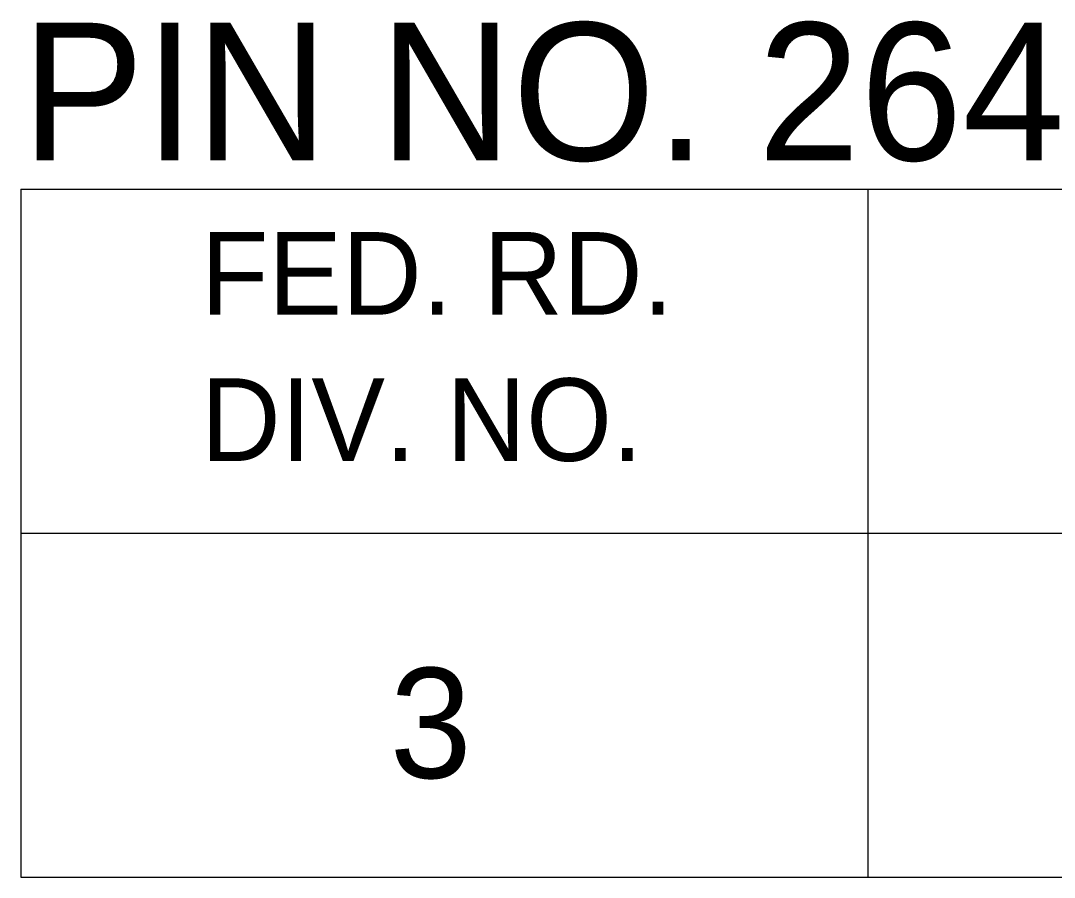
# Model space of a CAD drawing. Extents: x 1000 to 1162, y 999 to 8520.
# Drawn here: x 1133.055 to 1136.81, y 6275.046 to 6278.157 of the extents above; entities that cross this region are included whole.
import ezdxf

# ---------------------------------------------------------------- set-up
doc = ezdxf.new("R2010")
doc.units = 0
doc.layers.add('Level 20', color=7, linetype='Continuous')
doc.layers.add('Level 3', color=7, linetype='Continuous')

msp = doc.modelspace()

# ---------------------------------------------------------------- linework, layer by layer
at = {"layer": 'Level 3'}
for p, q in [((1133.055, 6277.5458), (1161.555, 6277.5458)), ((1133.055, 6277.5458), (1133.055, 6275.0458)), ((1133.055, 6277.5458), (1161.555, 6277.5458)), ((1133.055, 6277.5458), (1133.055, 6275.0458)), ((1133.055, 6277.5458), (1161.555, 6277.5458)), ((1133.055, 6277.5458), (1133.055, 6275.0458)), ((1133.055, 6277.5458), (1161.555, 6277.5458)), ((1133.055, 6277.5458), (1133.055, 6275.0458)), ((1133.055, 6277.5458), (1161.555, 6277.5458)), ((1133.055, 6277.5458), (1133.055, 6275.0458)), ((1133.055, 6277.5458), (1161.555, 6277.5458)), ((1133.055, 6277.5458), (1133.055, 6275.0458)), ((1133.055, 6277.5458), (1161.555, 6277.5458)), ((1133.055, 6277.5458), (1133.055, 6275.0458)), ((1133.055, 6277.5458), (1161.555, 6277.5458)), ((1133.055, 6277.5458), (1133.055, 6275.0458)), ((1133.055, 6277.5458), (1161.555, 6277.5458)), ((1133.055, 6277.5458), (1133.055, 6275.0458)), ((1133.055, 6277.5458), (1161.555, 6277.5458)), ((1133.055, 6277.5458), (1133.055, 6275.0458)), ((1133.055, 6277.5458), (1161.555, 6277.5458)), ((1133.055, 6277.5458), (1133.055, 6275.0458)), ((1133.055, 6277.5458), (1161.555, 6277.5458)), ((1133.055, 6277.5458), (1133.055, 6275.0458)), ((1133.055, 6277.5458), (1161.555, 6277.5458)), ((1133.055, 6277.5458), (1133.055, 6275.0458)), ((1133.055, 6277.5458), (1161.555, 6277.5458)), ((1133.055, 6277.5458), (1133.055, 6275.0458)), ((1133.055, 6277.5458), (1161.555, 6277.5458)), ((1133.055, 6277.5458), (1133.055, 6275.0458)), ((1133.055, 6277.5458), (1161.555, 6277.5458)), ((1133.055, 6277.5458), (1133.055, 6275.0458)), ((1133.055, 6277.5458), (1161.555, 6277.5458)), ((1133.055, 6277.5458), (1133.055, 6275.0458)), ((1133.055, 6277.5458), (1161.555, 6277.5458)), ((1133.055, 6277.5458), (1133.055, 6275.0458)), ((1133.055, 6277.5458), (1161.555, 6277.5458)), ((1133.055, 6277.5458), (1133.055, 6275.0458)), ((1133.055, 6277.5458), (1161.555, 6277.5458)), ((1133.055, 6277.5458), (1133.055, 6275.0458)), ((1133.055, 6277.5458), (1161.555, 6277.5458)), ((1133.055, 6277.5458), (1133.055, 6275.0458)), ((1133.055, 6277.5458), (1161.555, 6277.5458)), ((1133.055, 6277.5458), (1133.055, 6275.0458)), ((1133.055, 6277.5458), (1161.555, 6277.5458)), ((1133.055, 6277.5458), (1133.055, 6275.0458)), ((1133.055, 6277.5458), (1161.555, 6277.5458)), ((1133.055, 6277.5458), (1133.055, 6275.0458)), ((1133.055, 6277.5458), (1161.555, 6277.5458)), ((1133.055, 6277.5458), (1133.055, 6275.0458)), ((1133.055, 6277.5458), (1161.555, 6277.5458)), ((1133.055, 6277.5458), (1133.055, 6275.0458)), ((1133.055, 6277.5458), (1161.555, 6277.5458)), ((1133.055, 6277.5458), (1133.055, 6275.0458)), ((1133.055, 6277.5458), (1161.555, 6277.5458)), ((1133.055, 6277.5458), (1133.055, 6275.0458)), ((1133.055, 6277.5458), (1161.555, 6277.5458)), ((1133.055, 6277.5458), (1133.055, 6275.0458)), ((1133.055, 6277.5458), (1161.555, 6277.5458)), ((1133.055, 6277.5458), (1133.055, 6275.0458)), ((1133.055, 6277.5458), (1161.555, 6277.5458)), ((1133.055, 6277.5458), (1133.055, 6275.0458)), ((1133.055, 6277.5458), (1161.555, 6277.5458)), ((1133.055, 6277.5458), (1133.055, 6275.0458)), ((1133.055, 6277.5458), (1161.555, 6277.5458)), ((1133.055, 6277.5458), (1133.055, 6275.0458)), ((1133.055, 6277.5458), (1161.555, 6277.5458)), ((1133.055, 6277.5458), (1133.055, 6275.0458)), ((1133.055, 6277.5458), (1161.555, 6277.5458)), ((1133.055, 6277.5458), (1133.055, 6275.0458)), ((1133.055, 6277.5458), (1161.555, 6277.5458)), ((1133.055, 6277.5458), (1133.055, 6275.0458)), ((1133.055, 6277.5458), (1161.555, 6277.5458)), ((1133.055, 6277.5458), (1133.055, 6275.0458)), ((1133.055, 6277.5458), (1161.555, 6277.5458)), ((1133.055, 6277.5458), (1133.055, 6275.0458)), ((1133.055, 6277.5458), (1161.555, 6277.5458)), ((1133.055, 6277.5458), (1133.055, 6275.0458)), ((1133.055, 6277.5458), (1161.555, 6277.5458)), ((1133.055, 6277.5458), (1133.055, 6275.0458)), ((1133.055, 6277.5458), (1161.555, 6277.5458)), ((1133.055, 6277.5458), (1133.055, 6275.0458)), ((1133.055, 6277.5458), (1161.555, 6277.5458)), ((1133.055, 6277.5458), (1133.055, 6275.0458)), ((1133.055, 6277.5458), (1161.555, 6277.5458)), ((1133.055, 6277.5458), (1133.055, 6275.0458)), ((1133.055, 6277.5458), (1161.555, 6277.5458)), ((1133.055, 6277.5458), (1133.055, 6275.0458)), ((1136.1323, 6277.5458), (1136.1323, 6275.0458)), ((1136.1323, 6277.5458), (1136.1323, 6275.0458)), ((1136.1323, 6277.5458), (1136.1323, 6275.0458)), ((1136.1323, 6277.5458), (1136.1323, 6275.0458)), ((1136.1323, 6277.5458), (1136.1323, 6275.0458)), ((1136.1323, 6277.5458), (1136.1323, 6275.0458)), ((1136.1323, 6277.5458), (1136.1323, 6275.0458)), ((1136.1323, 6277.5458), (1136.1323, 6275.0458)), ((1136.1323, 6277.5458), (1136.1323, 6275.0458)), ((1136.1323, 6277.5458), (1136.1323, 6275.0458)), ((1136.1323, 6277.5458), (1136.1323, 6275.0458)), ((1136.1323, 6277.5458), (1136.1323, 6275.0458)), ((1136.1323, 6277.5458), (1136.1323, 6275.0458)), ((1136.1323, 6277.5458), (1136.1323, 6275.0458)), ((1136.1323, 6277.5458), (1136.1323, 6275.0458)), ((1136.1323, 6277.5458), (1136.1323, 6275.0458)), ((1136.1323, 6277.5458), (1136.1323, 6275.0458)), ((1136.1323, 6277.5458), (1136.1323, 6275.0458)), ((1136.1323, 6277.5458), (1136.1323, 6275.0458)), ((1136.1323, 6277.5458), (1136.1323, 6275.0458)), ((1136.1323, 6277.5458), (1136.1323, 6275.0458)), ((1136.1323, 6277.5458), (1136.1323, 6275.0458)), ((1136.1323, 6277.5458), (1136.1323, 6275.0458)), ((1136.1323, 6277.5458), (1136.1323, 6275.0458)), ((1136.1323, 6277.5458), (1136.1323, 6275.0458)), ((1136.1323, 6277.5458), (1136.1323, 6275.0458)), ((1136.1323, 6277.5458), (1136.1323, 6275.0458)), ((1136.1323, 6277.5458), (1136.1323, 6275.0458)), ((1136.1323, 6277.5458), (1136.1323, 6275.0458)), ((1136.1323, 6277.5458), (1136.1323, 6275.0458)), ((1136.1323, 6277.5458), (1136.1323, 6275.0458)), ((1136.1323, 6277.5458), (1136.1323, 6275.0458)), ((1136.1323, 6277.5458), (1136.1323, 6275.0458)), ((1136.1323, 6277.5458), (1136.1323, 6275.0458)), ((1136.1323, 6277.5458), (1136.1323, 6275.0458)), ((1136.1323, 6277.5458), (1136.1323, 6275.0458)), ((1136.1323, 6277.5458), (1136.1323, 6275.0458)), ((1136.1323, 6277.5458), (1136.1323, 6275.0458)), ((1136.1323, 6277.5458), (1136.1323, 6275.0458)), ((1136.1323, 6277.5458), (1136.1323, 6275.0458)), ((1136.1323, 6277.5458), (1136.1323, 6275.0458)), ((1136.1323, 6277.5458), (1136.1323, 6275.0458)), ((1136.1323, 6277.5458), (1136.1323, 6275.0458)), ((1136.1323, 6277.5458), (1136.1323, 6275.0458)), ((1133.055, 6276.2958), (1161.555, 6276.2958)), ((1133.055, 6276.2958), (1161.555, 6276.2958)), ((1133.055, 6276.2958), (1161.555, 6276.2958)), ((1133.055, 6276.2958), (1161.555, 6276.2958)), ((1133.055, 6276.2958), (1161.555, 6276.2958)), ((1133.055, 6276.2958), (1161.555, 6276.2958)), ((1133.055, 6276.2958), (1161.555, 6276.2958)), ((1133.055, 6276.2958), (1161.555, 6276.2958)), ((1133.055, 6276.2958), (1161.555, 6276.2958)), ((1133.055, 6276.2958), (1161.555, 6276.2958)), ((1133.055, 6276.2958), (1161.555, 6276.2958)), ((1133.055, 6276.2958), (1161.555, 6276.2958)), ((1133.055, 6276.2958), (1161.555, 6276.2958)), ((1133.055, 6276.2958), (1161.555, 6276.2958)), ((1133.055, 6276.2958), (1161.555, 6276.2958)), ((1133.055, 6276.2958), (1161.555, 6276.2958)), ((1133.055, 6276.2958), (1161.555, 6276.2958)), ((1133.055, 6276.2958), (1161.555, 6276.2958)), ((1133.055, 6276.2958), (1161.555, 6276.2958)), ((1133.055, 6276.2958), (1161.555, 6276.2958)), ((1133.055, 6276.2958), (1161.555, 6276.2958)), ((1133.055, 6276.2958), (1161.555, 6276.2958)), ((1133.055, 6276.2958), (1161.555, 6276.2958)), ((1133.055, 6276.2958), (1161.555, 6276.2958)), ((1133.055, 6276.2958), (1161.555, 6276.2958)), ((1133.055, 6276.2958), (1161.555, 6276.2958)), ((1133.055, 6276.2958), (1161.555, 6276.2958)), ((1133.055, 6276.2958), (1161.555, 6276.2958)), ((1133.055, 6276.2958), (1161.555, 6276.2958)), ((1133.055, 6276.2958), (1161.555, 6276.2958)), ((1133.055, 6276.2958), (1161.555, 6276.2958)), ((1133.055, 6276.2958), (1161.555, 6276.2958)), ((1133.055, 6276.2958), (1161.555, 6276.2958)), ((1133.055, 6276.2958), (1161.555, 6276.2958)), ((1133.055, 6276.2958), (1161.555, 6276.2958)), ((1133.055, 6276.2958), (1161.555, 6276.2958)), ((1133.055, 6276.2958), (1161.555, 6276.2958)), ((1133.055, 6276.2958), (1161.555, 6276.2958)), ((1133.055, 6276.2958), (1161.555, 6276.2958)), ((1133.055, 6276.2958), (1161.555, 6276.2958)), ((1133.055, 6276.2958), (1161.555, 6276.2958)), ((1133.055, 6276.2958), (1161.555, 6276.2958)), ((1133.055, 6276.2958), (1161.555, 6276.2958)), ((1133.055, 6276.2958), (1161.555, 6276.2958)), ((1133.055, 6275.0458), (1161.555, 6275.0458)), ((1133.055, 6275.0458), (1161.555, 6275.0458)), ((1133.055, 6275.0458), (1161.555, 6275.0458)), ((1133.055, 6275.0458), (1161.555, 6275.0458)), ((1133.055, 6275.0458), (1161.555, 6275.0458)), ((1133.055, 6275.0458), (1161.555, 6275.0458)), ((1133.055, 6275.0458), (1161.555, 6275.0458)), ((1133.055, 6275.0458), (1161.555, 6275.0458)), ((1133.055, 6275.0458), (1161.555, 6275.0458)), ((1133.055, 6275.0458), (1161.555, 6275.0458)), ((1133.055, 6275.0458), (1161.555, 6275.0458)), ((1133.055, 6275.0458), (1161.555, 6275.0458)), ((1133.055, 6275.0458), (1161.555, 6275.0458)), ((1133.055, 6275.0458), (1161.555, 6275.0458)), ((1133.055, 6275.0458), (1161.555, 6275.0458)), ((1133.055, 6275.0458), (1161.555, 6275.0458)), ((1133.055, 6275.0458), (1161.555, 6275.0458)), ((1133.055, 6275.0458), (1161.555, 6275.0458)), ((1133.055, 6275.0458), (1161.555, 6275.0458)), ((1133.055, 6275.0458), (1161.555, 6275.0458)), ((1133.055, 6275.0458), (1161.555, 6275.0458)), ((1133.055, 6275.0458), (1161.555, 6275.0458)), ((1133.055, 6275.0458), (1161.555, 6275.0458)), ((1133.055, 6275.0458), (1161.555, 6275.0458)), ((1133.055, 6275.0458), (1161.555, 6275.0458)), ((1133.055, 6275.0458), (1161.555, 6275.0458)), ((1133.055, 6275.0458), (1161.555, 6275.0458)), ((1133.055, 6275.0458), (1161.555, 6275.0458)), ((1133.055, 6275.0458), (1161.555, 6275.0458)), ((1133.055, 6275.0458), (1161.555, 6275.0458)), ((1133.055, 6275.0458), (1161.555, 6275.0458)), ((1133.055, 6275.0458), (1161.555, 6275.0458)), ((1133.055, 6275.0458), (1161.555, 6275.0458)), ((1133.055, 6275.0458), (1161.555, 6275.0458)), ((1133.055, 6275.0458), (1161.555, 6275.0458)), ((1133.055, 6275.0458), (1161.555, 6275.0458)), ((1133.055, 6275.0458), (1161.555, 6275.0458)), ((1133.055, 6275.0458), (1161.555, 6275.0458)), ((1133.055, 6275.0458), (1161.555, 6275.0458)), ((1133.055, 6275.0458), (1161.555, 6275.0458)), ((1133.055, 6275.0458), (1161.555, 6275.0458)), ((1133.055, 6275.0458), (1161.555, 6275.0458)), ((1133.055, 6275.0458), (1161.555, 6275.0458)), ((1133.055, 6275.0458), (1161.555, 6275.0458))]:
    msp.add_line(p, q, dxfattribs=at)

# ---------------------------------------------------------------- texts
at = {"layer": 'Level 20'}
msp.add_text('PIN NO. 26432', height=0.5, dxfattribs=at).set_placement((1133.0578, 6277.65))
at = {"layer": 'Level 3'}
for s, height, p in [('FED. RD.', 0.3, (1133.7098, 6277.0896)), ('FED. RD.', 0.3, (1133.7098, 6277.0896)), ('FED. RD.', 0.3, (1133.7098, 6277.0896)), ('FED. RD.', 0.3, (1133.7098, 6277.0896)), ('FED. RD.', 0.3, (1133.7098, 6277.0896)), ('FED. RD.', 0.3, (1133.7098, 6277.0896)), ('FED. RD.', 0.3, (1133.7098, 6277.0896)), ('FED. RD.', 0.3, (1133.7098, 6277.0896)), ('FED. RD.', 0.3, (1133.7098, 6277.0896)), ('FED. RD.', 0.3, (1133.7098, 6277.0896)), ('FED. RD.', 0.3, (1133.7098, 6277.0896)), ('FED. RD.', 0.3, (1133.7098, 6277.0896)), ('FED. RD.', 0.3, (1133.7098, 6277.0896)), ('FED. RD.', 0.3, (1133.7098, 6277.0896)), ('FED. RD.', 0.3, (1133.7098, 6277.0896)), ('FED. RD.', 0.3, (1133.7098, 6277.0896)), ('FED. RD.', 0.3, (1133.7098, 6277.0896)), ('FED. RD.', 0.3, (1133.7098, 6277.0896)), ('FED. RD.', 0.3, (1133.7098, 6277.0896)), ('FED. RD.', 0.3, (1133.7098, 6277.0896)), ('FED. RD.', 0.3, (1133.7098, 6277.0896)), ('FED. RD.', 0.3, (1133.7098, 6277.0896)), ('FED. RD.', 0.3, (1133.7098, 6277.0896)), ('FED. RD.', 0.3, (1133.7098, 6277.0896)), ('FED. RD.', 0.3, (1133.7098, 6277.0896)), ('FED. RD.', 0.3, (1133.7098, 6277.0896)), ('FED. RD.', 0.3, (1133.7098, 6277.0896)), ('FED. RD.', 0.3, (1133.7098, 6277.0896)), ('FED. RD.', 0.3, (1133.7098, 6277.0896)), ('FED. RD.', 0.3, (1133.7098, 6277.0896)), ('FED. RD.', 0.3, (1133.7098, 6277.0896)), ('FED. RD.', 0.3, (1133.7098, 6277.0896)), ('FED. RD.', 0.3, (1133.7098, 6277.0896)), ('FED. RD.', 0.3, (1133.7098, 6277.0896)), ('FED. RD.', 0.3, (1133.7098, 6277.0896)), ('FED. RD.', 0.3, (1133.7098, 6277.0896)), ('FED. RD.', 0.3, (1133.7098, 6277.0896)), ('FED. RD.', 0.3, (1133.7098, 6277.0896)), ('FED. RD.', 0.3, (1133.7098, 6277.0896)), ('FED. RD.', 0.3, (1133.7098, 6277.0896)), ('FED. RD.', 0.3, (1133.7098, 6277.0896)), ('FED. RD.', 0.3, (1133.7098, 6277.0896)), ('FED. RD.', 0.3, (1133.7098, 6277.0896)), ('FED. RD.', 0.3, (1133.7098, 6277.0896)), ('DIV. NO.', 0.3, (1133.7098, 6276.5583)), ('DIV. NO.', 0.3, (1133.7098, 6276.5583)), ('DIV. NO.', 0.3, (1133.7098, 6276.5583)), ('DIV. NO.', 0.3, (1133.7098, 6276.5583)), ('DIV. NO.', 0.3, (1133.7098, 6276.5583)), ('DIV. NO.', 0.3, (1133.7098, 6276.5583)), ('DIV. NO.', 0.3, (1133.7098, 6276.5583)), ('DIV. NO.', 0.3, (1133.7098, 6276.5583)), ('DIV. NO.', 0.3, (1133.7098, 6276.5583)), ('DIV. NO.', 0.3, (1133.7098, 6276.5583)), ('DIV. NO.', 0.3, (1133.7098, 6276.5583)), ('DIV. NO.', 0.3, (1133.7098, 6276.5583)), ('DIV. NO.', 0.3, (1133.7098, 6276.5583)), ('DIV. NO.', 0.3, (1133.7098, 6276.5583)), ('DIV. NO.', 0.3, (1133.7098, 6276.5583)), ('DIV. NO.', 0.3, (1133.7098, 6276.5583)), ('DIV. NO.', 0.3, (1133.7098, 6276.5583)), ('DIV. NO.', 0.3, (1133.7098, 6276.5583)), ('DIV. NO.', 0.3, (1133.7098, 6276.5583)), ('DIV. NO.', 0.3, (1133.7098, 6276.5583)), ('DIV. NO.', 0.3, (1133.7098, 6276.5583)), ('DIV. NO.', 0.3, (1133.7098, 6276.5583)), ('DIV. NO.', 0.3, (1133.7098, 6276.5583)), ('DIV. NO.', 0.3, (1133.7098, 6276.5583)), ('DIV. NO.', 0.3, (1133.7098, 6276.5583)), ('DIV. NO.', 0.3, (1133.7098, 6276.5583)), ('DIV. NO.', 0.3, (1133.7098, 6276.5583)), ('DIV. NO.', 0.3, (1133.7098, 6276.5583)), ('DIV. NO.', 0.3, (1133.7098, 6276.5583)), ('DIV. NO.', 0.3, (1133.7098, 6276.5583)), ('DIV. NO.', 0.3, (1133.7098, 6276.5583)), ('DIV. NO.', 0.3, (1133.7098, 6276.5583)), ('DIV. NO.', 0.3, (1133.7098, 6276.5583)), ('DIV. NO.', 0.3, (1133.7098, 6276.5583)), ('DIV. NO.', 0.3, (1133.7098, 6276.5583)), ('DIV. NO.', 0.3, (1133.7098, 6276.5583)), ('DIV. NO.', 0.3, (1133.7098, 6276.5583)), ('DIV. NO.', 0.3, (1133.7098, 6276.5583)), ('DIV. NO.', 0.3, (1133.7098, 6276.5583)), ('DIV. NO.', 0.3, (1133.7098, 6276.5583)), ('DIV. NO.', 0.3, (1133.7098, 6276.5583)), ('DIV. NO.', 0.3, (1133.7098, 6276.5583)), ('DIV. NO.', 0.3, (1133.7098, 6276.5583)), ('DIV. NO.', 0.3, (1133.7098, 6276.5583)), ('3', 0.4, (1134.3961, 6275.4065)), ('3', 0.4, (1134.3961, 6275.4065)), ('3', 0.4, (1134.3961, 6275.4065)), ('3', 0.4, (1134.3961, 6275.4065)), ('3', 0.4, (1134.3961, 6275.4065)), ('3', 0.4, (1134.3961, 6275.4065)), ('3', 0.4, (1134.3961, 6275.4065)), ('3', 0.4, (1134.3961, 6275.4065)), ('3', 0.4, (1134.3961, 6275.4065)), ('3', 0.4, (1134.3961, 6275.4065)), ('3', 0.4, (1134.3961, 6275.4065)), ('3', 0.4, (1134.3961, 6275.4065)), ('3', 0.4, (1134.3961, 6275.4065)), ('3', 0.4, (1134.3961, 6275.4065)), ('3', 0.4, (1134.3961, 6275.4065)), ('3', 0.4, (1134.3961, 6275.4065)), ('3', 0.4, (1134.3961, 6275.4065)), ('3', 0.4, (1134.3961, 6275.4065)), ('3', 0.4, (1134.3961, 6275.4065)), ('3', 0.4, (1134.3961, 6275.4065)), ('3', 0.4, (1134.3961, 6275.4065)), ('3', 0.4, (1134.3961, 6275.4065)), ('3', 0.4, (1134.3961, 6275.4065)), ('3', 0.4, (1134.3961, 6275.4065)), ('3', 0.4, (1134.3961, 6275.4065)), ('3', 0.4, (1134.3961, 6275.4065)), ('3', 0.4, (1134.3961, 6275.4065)), ('3', 0.4, (1134.3961, 6275.4065)), ('3', 0.4, (1134.3961, 6275.4065)), ('3', 0.4, (1134.3961, 6275.4065)), ('3', 0.4, (1134.3961, 6275.4065)), ('3', 0.4, (1134.3961, 6275.4065)), ('3', 0.4, (1134.3961, 6275.4065)), ('3', 0.4, (1134.3961, 6275.4065)), ('3', 0.4, (1134.3961, 6275.4065)), ('3', 0.4, (1134.3961, 6275.4065)), ('3', 0.4, (1134.3961, 6275.4065)), ('3', 0.4, (1134.3961, 6275.4065)), ('3', 0.4, (1134.3961, 6275.4065)), ('3', 0.4, (1134.3961, 6275.4065)), ('3', 0.4, (1134.3961, 6275.4065)), ('3', 0.4, (1134.3961, 6275.4065)), ('3', 0.4, (1134.3961, 6275.4065)), ('3', 0.4, (1134.3961, 6275.4065))]:
    msp.add_text(s, height=height, dxfattribs=at).set_placement(p)

doc.saveas('drawing.dxf')
